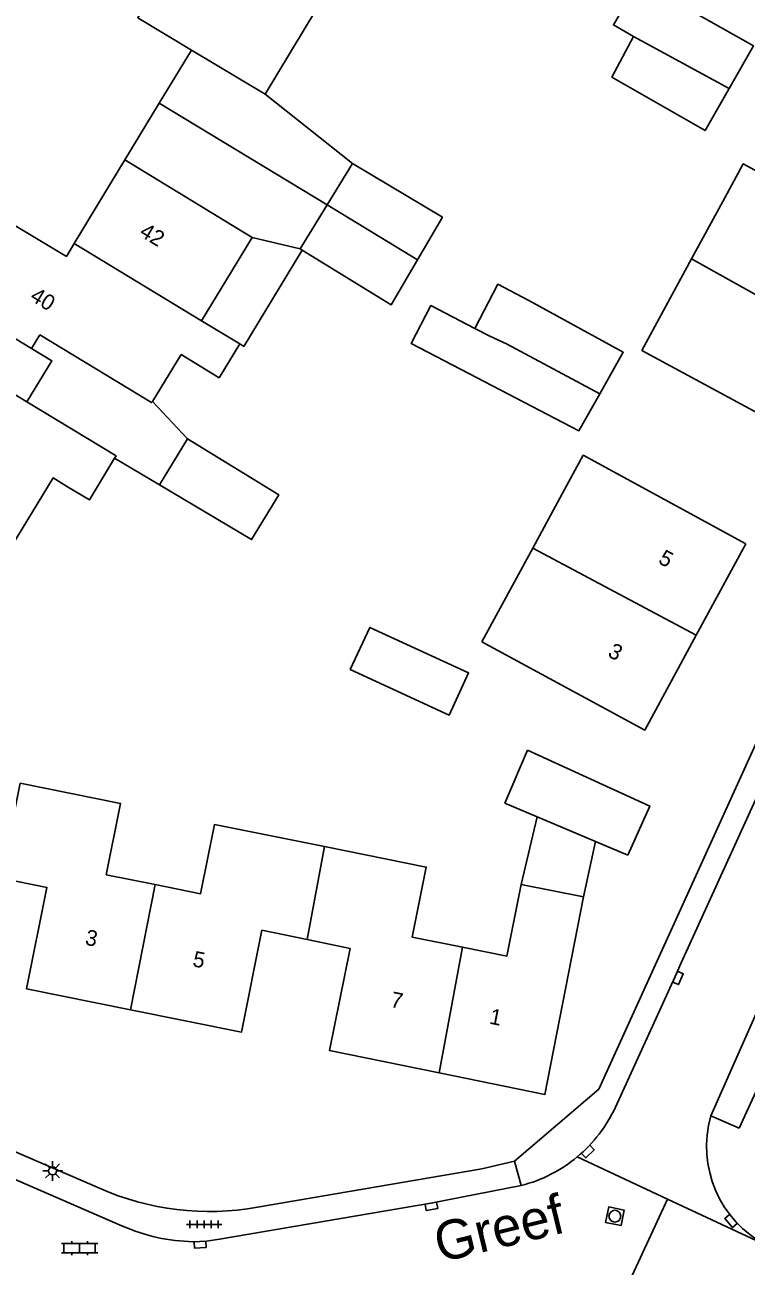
# Model space of a CAD drawing. Extents: x 136000 to 141014, y 402000 to 403500.
# Drawn here: x 138474.4 to 138520.3, y 402532.7 to 402611.9 of the extents above; entities that cross this region are included whole.
import ezdxf

# ---------------------------------------------------------------- set-up
doc = ezdxf.new("R2010")
doc.units = 0
for name, color, linetype in [('gg-anno-huisnummerreeks BGT', 7, 'Continuous'), ('gg-anno-openbare ruimte label', 7, 'Continuous'), ('gg-bbg-gedigitaliseerde bebouwing', 7, 'Continuous'), ('gg-bbg-gedigitaliseerde bijgebouw', 7, 'Continuous'), ('gg-bbg-hoofdgebouw', 7, 'Continuous'), ('gg-bbg-luifel en loopbrug', 7, 'Continuous'), ('gg-bbg-onder overbouw', 7, 'Continuous'), ('gg-bbg-pand overbouw', 7, 'Continuous'), ('gg-bbg-tussenscheiding', 7, 'Continuous'), ('gg-knt-verharding', 7, 'Continuous'), ('gt-grn-weggrens', 7, 'Continuous'), ('gt-symb-klinker verharding', 7, 'Continuous'), ('gt-symb-kolk', 7, 'Continuous'), ('gt-symb-lichtmast', 7, 'Continuous'), ('gt-symb-rioolschacht', 7, 'Continuous'), ('gt-symb-tegel verharding', 7, 'Continuous')]:
    doc.layers.add(name, color=color, linetype=linetype)

# ---------------------------------------------------------------- blocks, each defined once
blk = doc.blocks.new('gt0-KOLK')
at = {"layer": 'gt-symb-kolk'}
blk.add_lwpolyline([(0, 0), (0.375, 0), (0.375, 0.4), (-0.375, 0.4), (-0.375, 0), (0, 0)], dxfattribs=at)
blk = doc.blocks.new('gt0-LMAST')
at = {"layer": 'gt-symb-lichtmast'}
for p, q in [((-0.182, 0.173), (-0.447, 0.438)), ((-0.005, 0.246), (-0.005, 0.621)), ((0.172, 0.173), (0.437, 0.438)), ((-0.255, -0.004), (-0.63, -0.004)), ((-0.182, -0.181), (-0.447, -0.446)), ((-0.005, -0.254), (-0.005, -0.629)), ((0.437, -0.446), (0.172, -0.181)), ((0.245, -0.004), (0.62, -0.004))]:
    blk.add_line(p, q, dxfattribs=at)
blk.add_circle((-0.005, -0.004), 0.25, dxfattribs=at)
blk = doc.blocks.new('gt0-KL1')
at = {"layer": 'gt-symb-klinker verharding'}
for p, q in [((-1.15, 0.3), (1.15, 0.3)), ((-1, -0.3), (-1, 0.3)), ((-0.5, 0.3), (-0.5, 0.45)), ((0, -0.3), (0, 0.3)), ((0.5, 0.3), (0.5, 0.45)), ((1, -0.3), (1, 0.3)), ((-1.15, -0.3), (1.15, -0.3)), ((-0.5, -0.45), (-0.5, -0.3)), ((0.5, -0.45), (0.5, -0.3))]:
    blk.add_line(p, q, dxfattribs=at)
blk = doc.blocks.new('gt0-TEG1')
at = {"layer": 'gt-symb-tegel verharding'}
for p, q in [((-1.125, 0), (1.125, 0)), ((-0.9, -0.25), (-0.9, 0.25)), ((-0.45, -0.25), (-0.45, 0.25)), ((0, -0.25), (0, 0.25)), ((0.45, -0.25), (0.45, 0.25)), ((0.9, -0.25), (0.9, 0.25))]:
    blk.add_line(p, q, dxfattribs=at)
blk = doc.blocks.new('gt0-RS')
at = {"layer": 'gt-symb-rioolschacht'}
blk.add_lwpolyline([(-0.5, -0.5), (0.5, -0.5), (0.5, 0.5), (-0.5, 0.5)], close=True, dxfattribs=at)
blk.add_circle((0, 0), 0.375, dxfattribs=at)

msp = doc.modelspace()

# ---------------------------------------------------------------- linework, layer by layer
at = {"layer": 'gg-bbg-gedigitaliseerde bebouwing'}
for p, q in [((138492.913, 402612.793), (138489.672, 402607.429)), ((138489.672, 402607.429), (138484.978, 402610.243)), ((138480.74, 402603.25), (138488.843, 402598.306)), ((138518.978, 402600.841), (138516.86, 402596.94)), ((138485.626, 402592.997), (138488.843, 402598.306)), ((138513.691, 402591.104), (138516.86, 402596.94)), ((138485.626, 402592.997), (138488.051, 402591.525)), ((138484.318, 402590.839), (138482.485, 402587.857)), ((138513.691, 402591.104), (138524, 402585.51)), ((138480.17, 402584.386), (138474.486, 402587.836)), ((138480.082, 402584.242), (138480.17, 402584.386)), ((138508.617, 402581.971), (138506.738, 402578.51)), ((138506.738, 402578.51), (138503.493, 402572.534)), ((138503.493, 402572.534), (138513.87, 402566.91))]:
    msp.add_line(p, q, dxfattribs=at)
for points in [[(138530.45, 402597.4), (138520.144, 402602.989), (138518.978, 402600.841)], [(138475.316, 402592.099), (138482.439, 402587.783), (138482.485, 402587.857)], [(138484.318, 402590.839), (138486.741, 402589.368), (138488.051, 402591.525)], [(138477.083, 402582.422), (138478.472, 402581.582), (138480.082, 402584.242)], [(138520.32, 402578.79), (138509.95, 402584.426), (138508.617, 402581.971)], [(138477.083, 402582.422), (138476.154, 402582.985), (138472.876, 402577.566)], [(138506.39, 402565.632), (138504.959, 402562.258), (138507.007, 402561.389)], [(138482.66, 402557.059), (138479.545, 402557.685), (138480.458, 402562.233), (138474.063, 402563.516), (138472.85, 402557.47)], [(138493.463, 402559.481), (138486.444, 402560.89), (138485.559, 402556.477), (138482.66, 402557.059)], [(138502.263, 402553.069), (138499.042, 402553.716), (138499.939, 402558.182), (138493.463, 402559.481)], [(138505.992, 402557.068), (138505.076, 402552.504), (138502.263, 402553.069)]]:
    msp.add_lwpolyline(points, dxfattribs=at)
at = {"layer": 'gg-bbg-gedigitaliseerde bijgebouw'}
for p, q in [((138493.618, 402600.38), (138495.238, 402603.021)), ((138491.901, 402597.582), (138493.618, 402600.38)), ((138492.033, 402597.501), (138491.901, 402597.582)), ((138484.721, 402585.465), (138482.95, 402582.537)), ((138484.721, 402585.465), (138490.537, 402581.904))]:
    msp.add_line(p, q, dxfattribs=at)
for points in [[(138513.15, 402611.11), (138511.872, 402611.85), (138513.511, 402614.632), (138520.811, 402610.514), (138519.259, 402607.808)], [(138519.259, 402607.808), (138517.716, 402605.118), (138511.779, 402608.524), (138513.15, 402611.11)], [(138495.238, 402603.021), (138500.978, 402599.591), (138499.392, 402596.881)], [(138499.392, 402596.881), (138497.714, 402594.015), (138492.033, 402597.501)], [(138503.045, 402592.501), (138504.513, 402595.321), (138506.477, 402594.298)], [(138506.477, 402594.298), (138512.5, 402590.985), (138511.008, 402588.346)], [(138502.651, 402589.638), (138498.987, 402591.546), (138500.244, 402593.96), (138503.045, 402592.501)], [(138511.008, 402588.346), (138509.672, 402585.982), (138502.651, 402589.638)], [(138490.537, 402581.904), (138488.811, 402579.051), (138482.95, 402582.537)], [(138495.094, 402570.772), (138496.342, 402573.451), (138502.642, 402570.555), (138501.407, 402567.869), (138495.094, 402570.772)]]:
    msp.add_lwpolyline(points, dxfattribs=at)
at = {"layer": 'gg-bbg-hoofdgebouw'}
for p, q in [((138477.512, 402597.923), (138480.74, 402603.25)), ((138477.003, 402597.084), (138477.512, 402597.923)), ((138474.786, 402591.225), (138475.316, 402592.099)), ((138517.156, 402572.962), (138520.32, 402578.79)), ((138513.87, 402566.91), (138517.156, 402572.962)), ((138512.79, 402558.94), (138510.727, 402559.815))]:
    msp.add_line(p, q, dxfattribs=at)
for points in [[(138484.813, 402617.711), (138484.738, 402617.587), (138483.509, 402618.329), (138483.381, 402618.114), (138483.466, 402618.056), (138481.513, 402614.818), (138482.645, 402614.123), (138481.55, 402612.31), (138484.978, 402610.243)], [(138477.003, 402597.084), (138473.719, 402599.074), (138470.527, 402593.806), (138474.786, 402591.225)], [(138471.295, 402589.574), (138471.386, 402589.724), (138474.486, 402587.836)], [(138512.79, 402558.94), (138514.19, 402562.067), (138506.39, 402565.632)], [(138481.1, 402549.079), (138474.47, 402550.41), (138475.77, 402556.88), (138472.85, 402557.47)], [(138509.97, 402556.29), (138507.51, 402543.68), (138500.776, 402545.057)], [(138492.347, 402553.552), (138489.47, 402554.15), (138488.17, 402547.66), (138481.1, 402549.079)], [(138500.776, 402545.057), (138493.77, 402546.49), (138495.1, 402552.98), (138492.347, 402553.552)]]:
    msp.add_lwpolyline(points, dxfattribs=at)
at = {"layer": 'gg-bbg-luifel en loopbrug'}
for p, q in [((138482.926, 402606.858), (138484.978, 402610.243)), ((138489.672, 402607.429), (138495.238, 402603.021)), ((138480.74, 402603.25), (138482.926, 402606.858)), ((138482.926, 402606.858), (138493.618, 402600.38)), ((138488.843, 402598.306), (138491.901, 402597.582)), ((138484.721, 402585.465), (138482.485, 402587.857)), ((138482.95, 402582.537), (138480.082, 402584.242))]:
    msp.add_line(p, q, dxfattribs=at)
for points in [[(138492.033, 402597.501), (138488.314, 402591.363), (138488.051, 402591.525)], [(138474.786, 402591.225), (138476.069, 402590.448), (138474.486, 402587.836)]]:
    msp.add_lwpolyline(points, dxfattribs=at)
at = {"layer": 'gg-bbg-onder overbouw'}
for p, q in [((138510.727, 402559.815), (138507.007, 402561.389)), ((138509.97, 402556.29), (138505.992, 402557.068))]:
    msp.add_line(p, q, dxfattribs=at)
at = {"layer": 'gg-bbg-pand overbouw'}
for p, q in [((138505.992, 402557.068), (138507.007, 402561.389)), ((138509.97, 402556.29), (138510.727, 402559.815))]:
    msp.add_line(p, q, dxfattribs=at)
at = {"layer": 'gg-bbg-tussenscheiding'}
for p, q in [((138519.259, 402607.808), (138513.15, 402611.11)), ((138493.618, 402600.38), (138499.392, 402596.881)), ((138477.512, 402597.923), (138485.626, 402592.997)), ((138516.86, 402596.94), (138527.088, 402591.203)), ((138517.156, 402572.962), (138506.738, 402578.51)), ((138492.347, 402553.552), (138493.463, 402559.481)), ((138481.1, 402549.079), (138482.66, 402557.059)), ((138500.776, 402545.057), (138502.263, 402553.069))]:
    msp.add_line(p, q, dxfattribs=at)
msp.add_lwpolyline([(138511.008, 402588.346), (138505.064, 402591.532), (138503.998, 402592.005), (138503.045, 402592.501)], dxfattribs=at)
at = {"layer": 'gg-knt-verharding'}
for p, q in [((138516.185, 402552.065), (138540.683, 402605.824)), ((138442.53, 402553.52), (138479.112, 402537.709)), ((138518.084, 402542.318), (138521.708, 402550.527)), ((138523.6, 402549.66), (138519.88, 402541.539)), ((138518.084, 402542.318), (138519.88, 402541.539)), ((138470.71, 402539.569), (138480.591, 402535.297))]:
    msp.add_line(p, q, dxfattribs=at)
for points in [[(138505.56, 402539.44), (138510.94, 402544.02), (138553.44, 402637.5), (138555.1, 402636.75), (138575.847, 402668.921)], [(138516.185, 402552.065), (138515.811, 402551.195), (138512.002, 402542.88)], [(138489.18, 402536.5), (138503.48, 402538.94), (138505.56, 402539.44)], [(138506.001, 402537.883), (138500.236, 402536.752), (138486.77, 402534.461), (138485.931, 402534.344), (138485.09, 402534.299)]]:
    msp.add_lwpolyline(points, dxfattribs=at)
for centre, radius, start, end in [((138503.733, 402546.704), 9.11, 309.80244, 335.18083), ((138524.93, 402540.371), 7.118, 164.12133, 242.12301), ((138503.74, 402546.702), 9.104, 284.37789, 309.77646), ((138486.117, 402553.52), 17.293, 246.10329, 280.20173), ((138485.303, 402545.898), 11.6, 246.03603, 268.94951)]:
    msp.add_arc(centre, radius, start, end, dxfattribs=at)
at = {"layer": 'gt-grn-weggrens'}
for p, q in [((138506.001, 402537.883), (138505.56, 402539.44)), ((138515.325, 402537.013), (138509.565, 402539.705)), ((138513.073, 402532.155), (138515.325, 402537.013)), ((138521.602, 402534.079), (138515.325, 402537.013))]:
    msp.add_line(p, q, dxfattribs=at)

# ---------------------------------------------------------------- block references
at = {"layer": 'gt-symb-klinker verharding'}
msp.add_blockref('gt0-KL1', (138477.85, 402533.888), dxfattribs=at)
at = {"layer": 'gt-symb-kolk'}
for p, rotation in [((138515.811, 402551.195), -113.25875933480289), ((138510.1, 402540.188), -135.64829798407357), ((138500.236, 402536.752), -170.3304947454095), ((138519.517, 402535.749), 130.45838170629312), ((138485.517, 402534.313), -176.9059419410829)]:
    msp.add_blockref('gt0-KOLK', p, dxfattribs=dict(at, rotation=rotation))
at = {"layer": 'gt-symb-lichtmast'}
msp.add_blockref('gt0-LMAST', (138476.131, 402538.816), dxfattribs=at)
at = {"layer": 'gt-symb-rioolschacht', "rotation": 78.81367070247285}
msp.add_blockref('gt0-RS', (138511.966, 402535.928), dxfattribs=at)
at = {"layer": 'gt-symb-tegel verharding'}
msp.add_blockref('gt0-TEG1', (138485.783, 402535.407), dxfattribs=at)

# ---------------------------------------------------------------- texts
at = {"layer": 'gg-anno-huisnummerreeks BGT'}
for s, rotation, p in [('42', 328.8, (138481.596, 402598.444)), ('40', 328.8, (138474.62, 402594.342)), ('5', 331.5, (138514.672, 402577.582)), ('3', 331.5, (138511.447, 402571.642)), ('3', 348.6, (138478.15, 402553.242)), ('5', 348.6, (138485, 402551.867)), ('7', 348.5, (138497.611, 402549.276)), ('1', 349, (138503.921, 402548.202))]:
    msp.add_text(s, height=1, rotation=rotation, dxfattribs=at).set_placement(p)
at = {"layer": 'gg-anno-openbare ruimte label'}
msp.add_text('Greef', height=2.5, rotation=13.6, dxfattribs=at).set_placement((138500.808, 402532.959))

doc.saveas('drawing.dxf')
